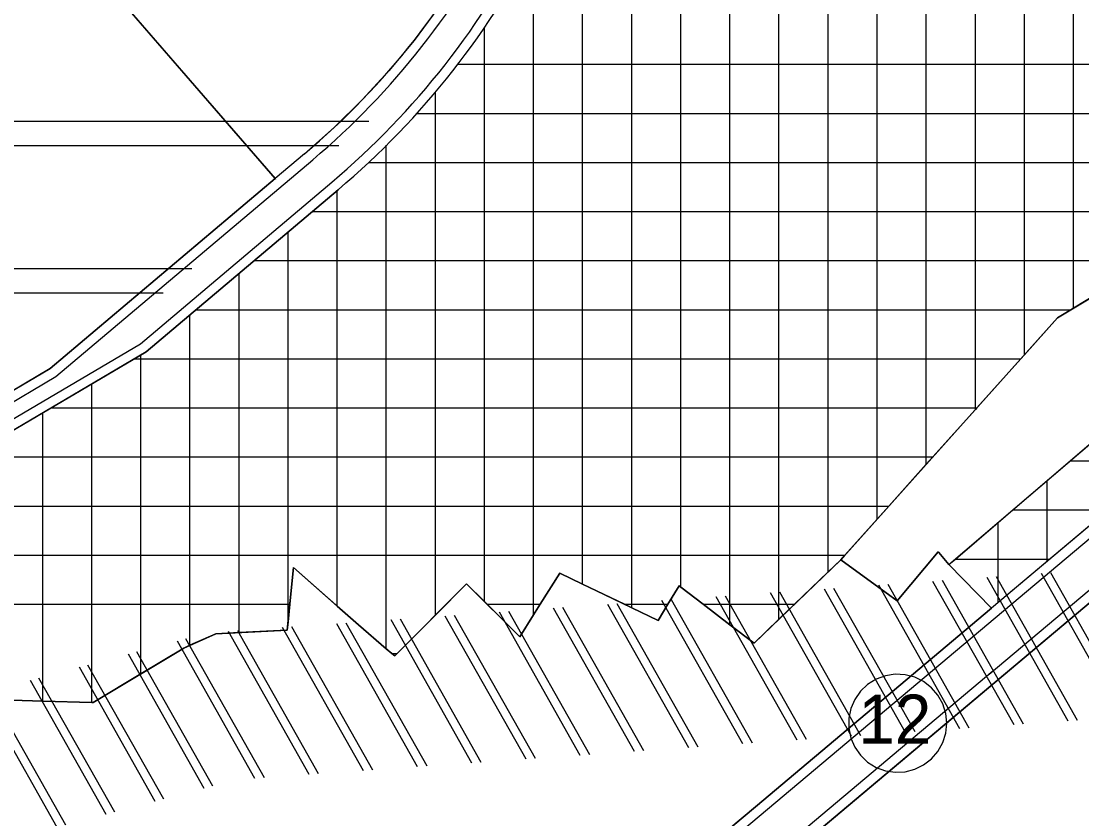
# Model space of a CAD drawing. Extents: x 427903 to 430077, y 4477233 to 4480385.
# Drawn here: x 428396.6 to 428612.6, y 4478109.8 to 4478272.2 of the extents above; entities that cross this region are included whole.
import ezdxf

# ---------------------------------------------------------------- set-up
doc = ezdxf.new("R2010")
doc.units = 0
for name, color, linetype in [('ADAKENARI', 7, 'Continuous'), ('KALDIRIM', 7, 'Continuous'), ('KD_DAIRE', 7, 'Continuous'), ('KD_YGEN', 7, 'Continuous'), ('PL_AYA_PARK_DINLENME', 7, 'Continuous'), ('PL_K_TALI_IS_MRK', 7, 'Continuous'), ('PL_SAY_ORTAOGRETIM', 7, 'Continuous'), ('TR_2_SITKORUMA', 7, 'Continuous'), ('TR_JEOYASAK', 7, 'Continuous'), ('TR_TALIISMERK', 7, 'Continuous')]:
    doc.layers.add(name, color=color, linetype=linetype)

msp = doc.modelspace()

# ---------------------------------------------------------------- linework, layer by layer
at = {"layer": 'ADAKENARI'}
for p, q in [((428401.88, 4478293.84), (428448.29, 4478240.18)), ((428607.7, 4478211.85), (428687.94, 4478260.16)), ((428454.31, 4478245.25), (428448.29, 4478240.18)), ((428448.29, 4478240.18), (428402.49, 4478201.51)), ((428448.29, 4478240.18), (428448.39, 4478240.06)), ((428422, 4478204.89), (428461.13, 4478237.92)), ((428563.51, 4478162.56), (428607.7, 4478211.85)), ((428350.94, 4478162.96), (428422, 4478204.89)), ((428402.49, 4478201.51), (428347.68, 4478169.16)), ((428585.56, 4478161.55), (428622.82, 4478193.45)), ((428629.11, 4478182), (428594.25, 4478152.7)), ((428574.99, 4478154.16), (428583.38, 4478164.16)), ((428583.38, 4478164.16), (428585.56, 4478161.55)), ((428450.77, 4478148.22), (428452.07, 4478160.95)), ((428452.07, 4478160.95), (428465.3, 4478149.26)), ((428545.87, 4478145.54), (428563.51, 4478162.56)), ((428563.51, 4478162.56), (428574.99, 4478154.16)), ((428594.25, 4478152.7), (428585.56, 4478161.55)), ((428498.17, 4478146.88), (428506.29, 4478159.84)), ((428506.29, 4478159.84), (428526.35, 4478150.17)), ((428472.65, 4478142.97), (428487.31, 4478157.65)), ((428487.31, 4478157.65), (428498.17, 4478146.88)), ((428526.35, 4478150.17), (428530.57, 4478157.24)), ((428530.57, 4478157.24), (428545.87, 4478145.54)), ((428524.06, 4478078.01), (428616.23, 4478155.49)), ((428594.25, 4478152.7), (428546.13, 4478112.24)), ((428436.24, 4478147.46), (428450.77, 4478148.22)), ((428465.3, 4478149.26), (428472.65, 4478142.97)), ((428429.69, 4478144.56), (428436.24, 4478147.46)), ((428411.22, 4478133.48), (428429.69, 4478144.56)), ((428394.63, 4478133.93), (428411.22, 4478133.48)), ((428546.13, 4478112.24), (428517.96, 4478088.56))]:
    msp.add_line(p, q, dxfattribs=at)
for centre, radius in [((428352.81, 4478365.48), 157.34), ((428354.69, 4478364), 164.99)]:
    msp.add_arc(centre, radius, 310.1715, 333.5849, dxfattribs=at)
at = {"layer": 'KALDIRIM'}
for p, q in [((428403.65, 4478199.87), (428455.97, 4478244.04)), ((428420.84, 4478206.53), (428459.84, 4478239.45)), ((428284.74, 4478126.22), (428420.84, 4478206.53)), ((428280.22, 4478127.03), (428403.65, 4478199.87)), ((428630.4, 4478180.47), (428519.25, 4478087.03)), ((428635.55, 4478174.34), (428593.73, 4478139.19))]:
    msp.add_line(p, q, dxfattribs=at)
msp.add_lwpolyline([(428455.58, 4478023.09), (428594.53, 4478139.89)], dxfattribs=at)
for radius in [156.99, 162.99]:
    msp.add_arc((428354.69, 4478364), radius, 310.1715, 333.5849, dxfattribs=at)
at = {"layer": 'KD_DAIRE'}
for p, q in [((428574.62, 4478139.22), (428572.62, 4478138.91)), ((428574.62, 4478139.22), (428572.62, 4478138.91)), ((428576.64, 4478139.12), (428574.62, 4478139.22)), ((428576.64, 4478139.12), (428574.62, 4478139.22)), ((428578.6, 4478138.61), (428576.64, 4478139.12)), ((428578.6, 4478138.61), (428576.64, 4478139.12)), ((428569, 4478137.14), (428567.54, 4478135.75)), ((428569, 4478137.14), (428567.54, 4478135.75)), ((428570.72, 4478138.21), (428569, 4478137.14)), ((428570.72, 4478138.21), (428569, 4478137.14)), ((428572.62, 4478138.91), (428570.72, 4478138.21)), ((428572.62, 4478138.91), (428570.72, 4478138.21)), ((428580.41, 4478137.72), (428578.6, 4478138.61)), ((428580.41, 4478137.72), (428578.6, 4478138.61)), ((428582.01, 4478136.48), (428580.41, 4478137.72)), ((428582.01, 4478136.48), (428580.41, 4478137.72)), ((428567.54, 4478135.75), (428566.38, 4478134.09)), ((428567.54, 4478135.75), (428566.38, 4478134.09)), ((428583.33, 4478134.95), (428582.01, 4478136.48)), ((428583.33, 4478134.95), (428582.01, 4478136.48)), ((428584.31, 4478133.18), (428583.33, 4478134.95)), ((428584.31, 4478133.18), (428583.33, 4478134.95)), ((428594.39, 4478135.6), (428594.39, 4478135.6)), ((428566.38, 4478134.09), (428565.58, 4478132.23)), ((428566.38, 4478134.09), (428565.58, 4478132.23)), ((428584.92, 4478131.25), (428584.31, 4478133.18)), ((428584.92, 4478131.25), (428584.31, 4478133.18)), ((428565.58, 4478132.23), (428565.18, 4478130.25)), ((428565.58, 4478132.23), (428565.18, 4478130.25)), ((428585.12, 4478129.23), (428584.92, 4478131.25)), ((428585.12, 4478129.23), (428584.92, 4478131.25)), ((428565.18, 4478130.25), (428565.18, 4478128.22)), ((428565.18, 4478130.25), (428565.18, 4478128.22)), ((428584.92, 4478127.22), (428585.12, 4478129.23)), ((428584.92, 4478127.22), (428585.12, 4478129.23)), ((428585.12, 4478129.23), (428585.12, 4478129.23)), ((428585.12, 4478129.23), (428585.12, 4478129.23)), ((428565.18, 4478128.22), (428565.58, 4478126.24)), ((428565.18, 4478128.22), (428565.58, 4478126.24)), ((428565.58, 4478126.24), (428566.38, 4478124.38)), ((428565.58, 4478126.24), (428566.38, 4478124.38)), ((428584.31, 4478125.29), (428584.92, 4478127.22)), ((428584.31, 4478125.29), (428584.92, 4478127.22)), ((428566.38, 4478124.38), (428567.54, 4478122.72)), ((428566.38, 4478124.38), (428567.54, 4478122.72)), ((428583.33, 4478123.52), (428584.31, 4478125.29)), ((428583.33, 4478123.52), (428584.31, 4478125.29)), ((428567.54, 4478122.72), (428569, 4478121.33)), ((428567.54, 4478122.72), (428569, 4478121.33)), ((428580.41, 4478120.75), (428582.01, 4478121.99)), ((428580.41, 4478120.75), (428582.01, 4478121.99)), ((428582.01, 4478121.99), (428583.33, 4478123.52)), ((428582.01, 4478121.99), (428583.33, 4478123.52)), ((428569, 4478121.33), (428570.72, 4478120.26)), ((428569, 4478121.33), (428570.72, 4478120.26)), ((428570.72, 4478120.26), (428572.62, 4478119.55)), ((428570.72, 4478120.26), (428572.62, 4478119.55)), ((428576.64, 4478119.35), (428578.6, 4478119.86)), ((428576.64, 4478119.35), (428578.6, 4478119.86)), ((428578.6, 4478119.86), (428580.41, 4478120.75)), ((428578.6, 4478119.86), (428580.41, 4478120.75)), ((428572.62, 4478119.55), (428574.62, 4478119.25)), ((428572.62, 4478119.55), (428574.62, 4478119.25)), ((428574.62, 4478119.25), (428576.64, 4478119.35)), ((428574.62, 4478119.25), (428576.64, 4478119.35))]:
    msp.add_line(p, q, dxfattribs=at)
at = {"layer": 'PL_AYA_PARK_DINLENME'}
msp.add_line((428454.39, 4478019.45), (428581.3, 4478126.13), dxfattribs=at)
msp.add_lwpolyline([(428517.96, 4478088.56), (428546.13, 4478112.24), (428594.25, 4478152.7), (428585.56, 4478161.55), (428583.51, 4478164), (428583.38, 4478164.16), (428574.99, 4478154.16), (428573.51, 4478155.24), (428563.51, 4478162.56), (428560.94, 4478160.09), (428554.09, 4478153.48), (428550.94, 4478150.44), (428545.87, 4478145.54), (428540.94, 4478149.31), (428535.49, 4478153.48), (428530.94, 4478156.96), (428530.57, 4478157.24), (428528.32, 4478153.48), (428526.35, 4478150.17), (428520.94, 4478152.78), (428519.5, 4478153.48), (428510.94, 4478157.6), (428506.29, 4478159.84), (428502.3, 4478153.48), (428500.94, 4478151.3), (428498.17, 4478146.88), (428491.52, 4478153.48), (428490.94, 4478154.05), (428487.31, 4478157.65), (428480.94, 4478151.28), (428473.15, 4478143.48), (428472.65, 4478142.97), (428472.06, 4478143.48), (428470.94, 4478144.43), (428465.3, 4478149.26), (428460.94, 4478153.11), (428452.07, 4478160.95), (428451.31, 4478153.48), (428450.94, 4478149.9), (428450.77, 4478148.22), (428440.94, 4478147.71), (428436.24, 4478147.46), (428430.94, 4478145.12), (428429.69, 4478144.56), (428420.94, 4478139.31), (428411.22, 4478133.48), (428410.94, 4478133.48), (428400.94, 4478133.76), (428394.63, 4478133.93)], dxfattribs=at)
at = {"layer": 'PL_K_TALI_IS_MRK'}
for points in [[(428292.85, 4478330.03), (428296.45, 4478310.42), (428277.1, 4478309.36), (428274.62, 4478211.7), (428341.4, 4478178.64), (428344.62, 4478173.77), (428347.68, 4478169.16), (428402.49, 4478201.51), (428448.29, 4478240.18), (428401.88, 4478293.84), (428388.27, 4478307.62), (428410.61, 4478334.42), (428400.38, 4478339.16), (428384.62, 4478346.46), (428375.92, 4478350.49), (428396.66, 4478393.17), (428416.11, 4478423.81), (428407.55, 4478431.91), (428292.85, 4478330.03)], [(428461.13, 4478237.92), (428422, 4478204.89), (428350.94, 4478162.96)], [(428394.63, 4478133.93), (428400.94, 4478133.76), (428410.94, 4478133.48), (428411.22, 4478133.48), (428420.94, 4478139.31), (428429.69, 4478144.56), (428430.94, 4478145.12), (428436.24, 4478147.46), (428440.94, 4478147.71), (428450.77, 4478148.22), (428450.94, 4478149.9), (428451.31, 4478153.48), (428452.07, 4478160.95), (428460.94, 4478153.11), (428465.3, 4478149.26), (428470.94, 4478144.43), (428472.06, 4478143.48), (428472.65, 4478142.97), (428473.15, 4478143.48), (428480.94, 4478151.28), (428487.31, 4478157.65), (428490.94, 4478154.05), (428491.52, 4478153.48), (428498.17, 4478146.88), (428500.94, 4478151.3), (428502.3, 4478153.48), (428506.29, 4478159.84), (428510.94, 4478157.6), (428519.5, 4478153.48), (428520.94, 4478152.78), (428526.35, 4478150.17), (428528.32, 4478153.48), (428530.57, 4478157.24), (428530.94, 4478156.96), (428535.49, 4478153.48), (428540.94, 4478149.31), (428545.87, 4478145.54), (428550.94, 4478150.44), (428554.09, 4478153.48), (428560.94, 4478160.09), (428563.51, 4478162.56), (428564.33, 4478163.48), (428570.94, 4478170.85), (428573.29, 4478173.48), (428580.94, 4478182), (428582.26, 4478183.48), (428590.94, 4478193.16), (428591.23, 4478193.48), (428600.19, 4478203.48), (428600.94, 4478204.31), (428607.7, 4478211.85), (428610.4, 4478213.48), (428610.94, 4478213.8), (428620.94, 4478219.82)], [(428620.94, 4478219.82), (428610.94, 4478213.8), (428610.4, 4478213.48), (428607.7, 4478211.85), (428600.94, 4478204.31), (428600.19, 4478203.48), (428591.23, 4478193.48), (428590.94, 4478193.16), (428582.26, 4478183.48), (428580.94, 4478182), (428573.29, 4478173.48), (428570.94, 4478170.85), (428564.33, 4478163.48), (428563.51, 4478162.56), (428573.51, 4478155.24), (428574.99, 4478154.16), (428583.38, 4478164.16), (428583.51, 4478164), (428585.56, 4478161.55), (428586.9, 4478162.7), (428595.56, 4478170.11), (428598.58, 4478172.7), (428605.56, 4478178.67), (428610.26, 4478182.7), (428615.56, 4478187.23)], [(428629.11, 4478182), (428594.25, 4478152.7), (428585.56, 4478161.55), (428622.82, 4478193.45)], [(428524, 4478077.97), (428524.06, 4478078.01), (428616.23, 4478155.49), (428644.77, 4478127.47), (428669.47, 4478149.06), (428701.91, 4478135.66), (428712.03, 4478141.27), (428721.32, 4478128.77), (428729.44, 4478136.08), (428735.1, 4478131.32), (428758.84, 4478096.14), (428752.08, 4478089.85), (428774.76, 4478058.13), (428787.59, 4478039.25), (428765.43, 4478028.88), (428754.98, 4478009.65), (428730.73, 4478018.93), (428722.97, 4478019.34), (428685.63, 4477993.72), (428696.93, 4477976.07), (428726.59, 4477974.11), (428730.73, 4478018.93), (428754.98, 4478009.65), (428745.16, 4477924.52)]]:
    msp.add_lwpolyline(points, dxfattribs=at)
msp.add_arc((428354.69, 4478364), 164.99, 310.1715, 333.5849, dxfattribs=at)
at = {"layer": 'PL_SAY_ORTAOGRETIM'}
msp.add_lwpolyline([(428475.83, 4478332.21), (428500.11, 4478308.34), (428493.72, 4478295.48), (428489.96, 4478288.38), (428485.85, 4478281.48), (428481.39, 4478274.79), (428476.59, 4478268.35), (428471.47, 4478262.15), (428466.04, 4478256.23), (428460.31, 4478250.59), (428454.31, 4478245.25), (428448.29, 4478240.18), (428401.88, 4478293.84), (428450.27, 4478343.57), (428460.7, 4478347.09)], close=True, dxfattribs=at)
at = {"layer": 'TR_2_SITKORUMA'}
for p, q in [((428343.03, 4478251.9), (428467.39, 4478251.9)), ((428337.88, 4478246.9), (428461.27, 4478246.9)), ((428308.17, 4478221.9), (428431.3, 4478221.9)), ((428301.83, 4478216.9), (428425.51, 4478216.9))]:
    msp.add_line(p, q, dxfattribs=at)
at = {"layer": 'TR_JEOYASAK'}
for p, q in [((428609.87, 4478129.69), (428593.35, 4478158.94)), ((428611.78, 4478129.82), (428595.26, 4478159.07)), ((428620.92, 4478130.47), (428604.39, 4478159.72)), ((428622.83, 4478130.6), (428606.3, 4478159.86)), ((428576.74, 4478127.36), (428560.23, 4478156.58)), ((428578.65, 4478127.49), (428562.14, 4478156.72)), ((428587.78, 4478128.13), (428571.27, 4478157.37)), ((428589.69, 4478128.27), (428573.18, 4478157.5)), ((428598.83, 4478128.91), (428582.31, 4478158.15)), ((428600.74, 4478129.05), (428584.22, 4478158.29)), ((428543.6, 4478125.02), (428527.1, 4478154.23)), ((428545.51, 4478125.16), (428529.01, 4478154.36)), ((428554.64, 4478125.8), (428538.14, 4478155.01)), ((428556.56, 4478125.93), (428540.06, 4478155.15)), ((428565.69, 4478126.58), (428549.19, 4478155.8)), ((428567.6, 4478126.71), (428551.1, 4478155.93)), ((428521.51, 4478123.47), (428505.02, 4478152.66)), ((428523.42, 4478123.6), (428506.93, 4478152.79)), ((428532.55, 4478124.24), (428516.06, 4478153.44)), ((428534.47, 4478124.38), (428517.97, 4478153.58)), ((428488.37, 4478121.13), (428471.9, 4478150.3)), ((428490.28, 4478121.27), (428473.81, 4478150.44)), ((428499.42, 4478121.91), (428482.94, 4478151.09)), ((428501.33, 4478122.05), (428484.85, 4478151.22)), ((428510.46, 4478122.69), (428493.98, 4478151.87)), ((428512.38, 4478122.82), (428495.89, 4478152.01)), ((428455.24, 4478118.8), (428438.77, 4478147.95)), ((428457.15, 4478118.94), (428440.68, 4478148.08)), ((428466.28, 4478119.58), (428449.81, 4478148.73)), ((428468.19, 4478119.71), (428451.73, 4478148.87)), ((428477.33, 4478120.36), (428460.85, 4478149.52)), ((428479.24, 4478120.49), (428462.77, 4478149.65)), ((428444.19, 4478118.02), (428428.4, 4478145.97)), ((428446.1, 4478118.16), (428430.13, 4478146.43)), ((428435.59, 4478116.44), (428420.15, 4478143.77)), ((428433.86, 4478115.98), (428418.42, 4478143.31)), ((428423.88, 4478113.32), (428408.44, 4478140.65)), ((428425.61, 4478113.78), (428410.17, 4478141.11)), ((428413.89, 4478110.66), (428398.46, 4478137.98)), ((428415.62, 4478111.12), (428400.19, 4478138.44)), ((428403.91, 4478108.01), (428388.48, 4478135.32)), ((428405.64, 4478108.47), (428390.21, 4478135.78))]:
    msp.add_line(p, q, dxfattribs=at)
at = {"layer": 'TR_TALIISMERK'}
for p, q in [((428560.94, 4478160.09), (428560.94, 4478370.79)), ((428570.94, 4478170.85), (428570.94, 4478370.63)), ((428580.94, 4478182), (428580.94, 4478370.28)), ((428550.94, 4478150.44), (428550.94, 4478368.6)), ((428590.94, 4478193.16), (428590.94, 4478369.94)), ((428600.94, 4478204.31), (428600.94, 4478369.72)), ((428610.94, 4478213.8), (428610.94, 4478370.22)), ((428540.94, 4478149.31), (428540.94, 4478362.51)), ((428530.94, 4478156.96), (428530.94, 4478347.93)), ((428520.94, 4478152.78), (428520.94, 4478327.8)), ((428510.94, 4478157.6), (428510.94, 4478307.67)), ((428500.94, 4478151.3), (428500.94, 4478287.72)), ((428490.94, 4478154.05), (428490.94, 4478271.02)), ((428485.49, 4478263.48), (428685.04, 4478263.48)), ((428480.94, 4478151.28), (428480.94, 4478257.84)), ((428477.13, 4478253.48), (428676.83, 4478253.48)), ((428470.94, 4478144.43), (428470.94, 4478246.98)), ((428467.37, 4478243.48), (428660.22, 4478243.48)), ((428460.94, 4478153.11), (428460.94, 4478237.77)), ((428455.86, 4478233.48), (428643.62, 4478233.48)), ((428450.94, 4478149.9), (428450.94, 4478229.32)), ((428444.01, 4478223.48), (428627.01, 4478223.48)), ((428440.94, 4478147.71), (428440.94, 4478220.88)), ((428432.17, 4478213.48), (428610.4, 4478213.48)), ((428430.94, 4478145.12), (428430.94, 4478212.44)), ((428420.94, 4478139.31), (428420.94, 4478204.27)), ((428419.6, 4478203.48), (428600.19, 4478203.48)), ((428410.94, 4478133.48), (428410.94, 4478198.37)), ((428402.65, 4478193.48), (428591.23, 4478193.48)), ((428400.94, 4478133.76), (428400.94, 4478192.47)), ((428385.71, 4478183.48), (428582.26, 4478183.48)), ((428610.26, 4478182.7), (428630, 4478182.7)), ((428605.56, 4478162.2), (428605.56, 4478178.67)), ((428368.76, 4478173.48), (428573.29, 4478173.48)), ((428598.58, 4478172.7), (428618.05, 4478172.7)), ((428595.56, 4478153.8), (428595.56, 4478170.11)), ((428351.81, 4478163.48), (428564.33, 4478163.48)), ((428586.9, 4478162.7), (428606.15, 4478162.7)), ((428356.02, 4478153.48), (428451.31, 4478153.48)), ((428491.52, 4478153.48), (428502.3, 4478153.48)), ((428519.5, 4478153.48), (428528.32, 4478153.48)), ((428535.49, 4478153.48), (428554.09, 4478153.48)), ((428535.49, 4478153.48), (428554.09, 4478153.48)), ((428472.06, 4478143.48), (428473.15, 4478143.48)), ((428472.06, 4478143.48), (428473.15, 4478143.48))]:
    msp.add_line(p, q, dxfattribs=at)
for points in [[(428388.27, 4478307.62), (428410.61, 4478334.42), (428400.38, 4478339.16), (428384.62, 4478346.46), (428375.92, 4478350.49), (428396.66, 4478393.17), (428416.11, 4478423.81), (428407.55, 4478431.91), (428292.85, 4478330.03), (428296.45, 4478310.42), (428277.1, 4478309.36), (428274.62, 4478211.7), (428341.4, 4478178.64), (428344.62, 4478173.77), (428347.68, 4478169.16), (428402.49, 4478201.51), (428448.29, 4478240.18), (428401.88, 4478293.84), (428388.27, 4478307.62)], [(428620.94, 4478219.82), (428610.94, 4478213.8), (428610.4, 4478213.48), (428607.7, 4478211.85), (428600.94, 4478204.31), (428600.19, 4478203.48), (428591.23, 4478193.48), (428590.94, 4478193.16), (428582.26, 4478183.48), (428580.94, 4478182), (428573.29, 4478173.48), (428570.94, 4478170.85), (428564.33, 4478163.48), (428563.51, 4478162.56), (428573.51, 4478155.24), (428574.99, 4478154.16), (428583.38, 4478164.16), (428583.51, 4478164), (428585.56, 4478161.55), (428586.9, 4478162.7), (428595.56, 4478170.11), (428598.58, 4478172.7), (428605.56, 4478178.67), (428610.26, 4478182.7), (428615.56, 4478187.23)], [(428616.23, 4478155.49), (428581.31, 4478126.14), (428581.3, 4478126.13), (428524.06, 4478078.01), (428524, 4478077.97), (428515.85, 4478071.11), (428533.64, 4478058.01), (428549.21, 4478060.47), (428562.85, 4478064.79), (428583.43, 4478035.76), (428589.88, 4478023.25), (428571.9, 4478012.34), (428552.04, 4478006.35), (428533.64, 4478058.01), (428515.85, 4478071.11), (428515.85, 4478071.11), (428501.24, 4478058.84), (428501.24, 4478058.83)]]:
    msp.add_lwpolyline(points, dxfattribs=at)

# ---------------------------------------------------------------- texts
at = {"layer": 'KD_YGEN'}
msp.add_text('12', height=10, dxfattribs=at).set_placement((428567.1, 4478125.08))

doc.saveas('drawing.dxf')
